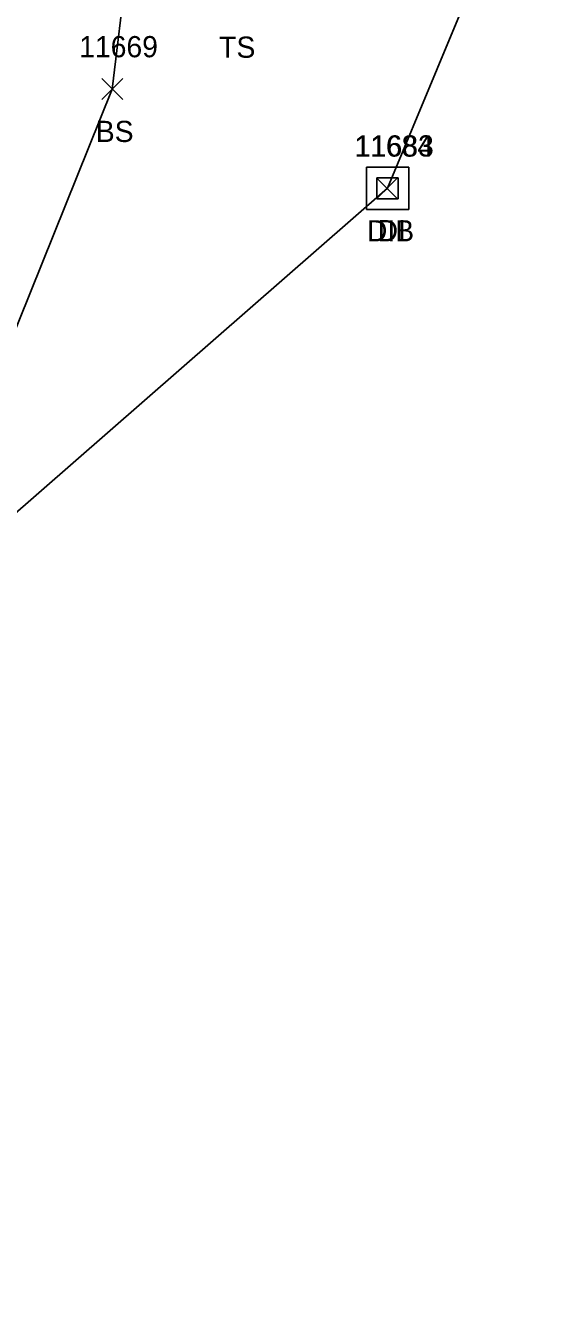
# Model space of a CAD drawing. Extents: x 1769141 to 1770911, y 735471 to 741449.
# Drawn here: x 1770632.6 to 1770680.9, y 737822.4 to 737942.9 of the extents above; entities that cross this region are included whole.
import ezdxf

# ---------------------------------------------------------------- set-up
doc = ezdxf.new("R2010")
doc.units = 0
for name, color, linetype in [('D_A', 7, 'Continuous'), ('D_I', 7, 'Continuous'), ('D_TIC', 7, 'Continuous'), ('DS', 7, 'Continuous'), ('L_A', 7, 'Continuous'), ('L_I', 7, 'Continuous'), ('L_TIC', 7, 'Continuous'), ('LELB', 7, 'Continuous'), ('LSOGP', 7, 'Continuous')]:
    doc.layers.add(name, color=color, linetype=linetype)

msp = doc.modelspace()

# ---------------------------------------------------------------- linework, layer by layer
at = {"layer": 'D_TIC'}
for points in [[(1770665.75, 737926.56), (1770667.75, 737928.56)], [(1770667.75, 737926.56), (1770665.75, 737928.56)]]:
    msp.add_lwpolyline(points, dxfattribs=at)
at = {"layer": 'DS'}
for p, q in [((1770664.8, 737929.57), (1770668.8, 737929.57)), ((1770664.8, 737925.57), (1770664.8, 737929.57)), ((1770665.8, 737926.57), (1770665.8, 737928.57)), ((1770665.8, 737928.57), (1770667.8, 737928.57)), ((1770667.8, 737928.57), (1770667.8, 737926.57)), ((1770668.8, 737929.57), (1770668.8, 737925.57)), ((1770666.8, 737927.57), (1770666.8, 737927.57)), ((1770666.8, 737927.57), (1770666.8, 737927.57)), ((1770667.8, 737926.57), (1770665.8, 737926.57)), ((1770668.8, 737925.57), (1770664.8, 737925.57))]:
    msp.add_line(p, q, dxfattribs=at)
at = {"layer": 'L_TIC'}
for points in [[(1770639.81, 737935.94), (1770641.81, 737937.94)], [(1770641.81, 737935.94), (1770639.81, 737937.94)]]:
    msp.add_lwpolyline(points, dxfattribs=at)
at = {"layer": 'LELB'}
msp.add_lwpolyline([(1770619.19, 737815.11), (1770616.8, 737841.13), (1770620.88, 737887.51), (1770640.81, 737936.94), (1770644.87, 737970.57), (1770646.86, 737989.12)], dxfattribs=at)
at = {"layer": 'LSOGP'}
msp.add_lwpolyline([(1770620.88, 737887.51), (1770666.8, 737927.57), (1770680.86, 737961.4)], dxfattribs=at)

# ---------------------------------------------------------------- texts
at = {"layer": 'D_A'}
for s, p in [('DIB', (1770664.85, 737922.56)), ('DI', (1770665.86, 737922.57))]:
    msp.add_text(s, height=2, dxfattribs=at).set_placement(p)
at = {"layer": 'D_I'}
for s, p in [('11684', (1770663.67, 737930.56)), ('11683', (1770663.73, 737930.57))]:
    msp.add_text(s, height=2, dxfattribs=at).set_placement(p)
at = {"layer": 'L_A'}
for s, p in [('TS', (1770650.9, 737939.89)), ('BS', (1770639.25, 737931.94))]:
    msp.add_text(s, height=2, dxfattribs=at).set_placement(p)
at = {"layer": 'L_I'}
msp.add_text('11669', height=2, dxfattribs=at).set_placement((1770637.68, 737939.94))

doc.saveas('drawing.dxf')
